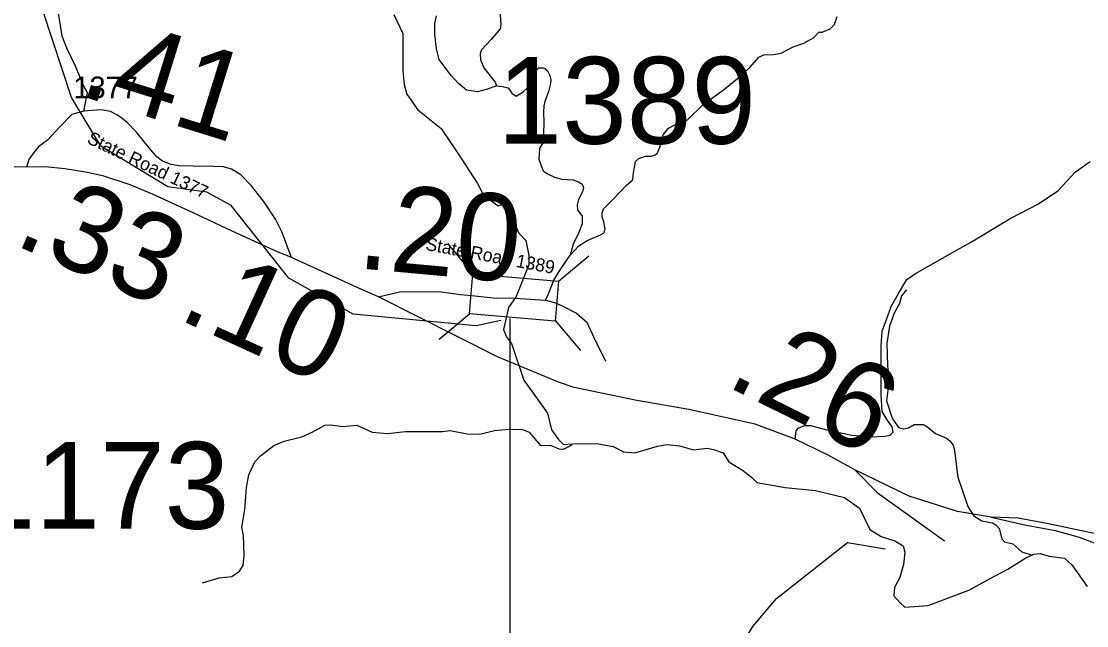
# Model space of a CAD drawing. Extents: x 1248089 to 1457196, y 820910 to 988753.
# Drawn here: x 1275167 to 1281298, y 901250 to 904729 of the extents above; entities that cross this region are included whole.
import ezdxf

# ---------------------------------------------------------------- set-up
doc = ezdxf.new("R2010")
doc.units = 0
for name, color, linetype in [('Exist Hydrographic Creek Single Shore', 7, 'Continuous'), ('Exist Hydrographic Misc Water Feature', 7, 'Continuous'), ('Exist Road Non-System Type 51', 7, 'Continuous'), ('Exist Road Primary US Attributed', 7, 'Continuous'), ('Exist Road Primary US Divided Attributed', 7, 'Continuous'), ('Exist Road Primary US Mileage Hundredths English Label', 7, 'Continuous'), ('Exist Road Secondary Structure Standard Bridge CELL', 7, 'Continuous'), ('Exist Road Secondary Structure Standard Bridge Number Label', 7, 'Continuous'), ('Exist Road Secondary Type 51 Attributed', 7, 'Continuous'), ('Exist Road Secondary Type 51 Label', 7, 'Continuous'), ('Prop GRAU CAT1 Cell', 7, 'Continuous'), ('Prop Lane Lines', 7, 'Continuous')]:
    doc.layers.add(name, color=color, linetype=linetype)

msp = doc.modelspace()

# ---------------------------------------------------------------- linework, layer by layer
at = {"layer": 'Exist Hydrographic Creek Single Shore'}
for points in [[(1277311.4, 904767.9), (1277362, 904659.5), (1277362, 904569.8), (1277362, 904442.6), (1277370.6, 904364.5), (1277385.1, 904309.6), (1277448.7, 904219.9), (1277583.2, 904111.5), (1277700.3, 903936.5), (1277792.8, 903794.8), (1277824.7, 903731.2), (1277911.4, 903667.6), (1277966.4, 903687.8), (1277998.2, 903650.2), (1277992.4, 903595.3), (1278030, 903508.5), (1278070.5, 903468), (1278087.8, 903381.3), (1278087.8, 903326.3), (1278014.1, 903145.6)], [(1278014.1, 903145.6), (1277970, 903081.3), (1277954.1, 903004.6), (1277941, 902954), (1277959.8, 902913.5), (1277988.8, 902874.5), (1278059.6, 902663.4), (1278195.5, 902472.5), (1278218.7, 902377.1), (1278259.1, 902320.7), (1278286.6, 902293.3), (1278338.7, 902296.1), (1278477.5, 902297.6), (1278572.9, 902281.7), (1278632.2, 902249.9), (1278697.3, 902244.1), (1278828.8, 902283.1), (1278883.8, 902291.8), (1278954.6, 902284.6), (1279035.6, 902261.4), (1279113.7, 902271.6), (1279149.8, 902264.3), (1279206.2, 902245.5), (1279238, 902193.5), (1279317.5, 902145.8), (1279368.2, 902105.3), (1279400, 902073.5), (1279563.4, 902046), (1279736.9, 902028.6), (1279904.6, 901986.7), (1279991.3, 901926), (1280050.6, 901803.1), (1280115, 901763.3), (1280194.5, 901737.3), (1280242.2, 901708.4), (1280250.9, 901673.7), (1280243.6, 901601.4), (1280223.4, 901526.2), (1280191.6, 901469.8), (1280187.3, 901422.1), (1280226.3, 901378.7), (1280250.9, 901355.6), (1280385.3, 901365.7), (1280619.6, 901453.9), (1280771.4, 901536.3), (1280844.4, 901574.6), (1280947.1, 901641.1), (1280994.8, 901661.4), (1281030.9, 901665.7), (1281083, 901649.8), (1281169.7, 901638.3), (1281213.1, 901599.2), (1281301.3, 901474.9)]]:
    msp.add_lwpolyline(points, dxfattribs=at)
at = {"layer": 'Exist Hydrographic Misc Water Feature'}
for points in [[(1277927, 903006.5), (1277784, 902976.5), (1277077, 903043.2), (1276707, 903250.8), (1276375, 903667.9), (1276234.9, 903746.2), (1276010.9, 903776.9), (1275624.9, 904011.2), (1275455.9, 904290.4), (1275292.9, 904786.1), (1275289.9, 904986.3), (1275228.9, 905230.5), (1275035.9, 905493.7), (1275010.9, 906186.9), (1275050.9, 906478.3), (1275001.9, 906830.5)], [(1280261.9, 903183.8), (1280233.1, 903149), (1280220, 903104.9), (1280190.6, 903049.8), (1280162.7, 902974), (1280148.4, 902876.6), (1280151, 902744.5), (1280161.2, 902667.9), (1280146.2, 902544.2), (1280177.8, 902443.5), (1280214.4, 902391.1), (1280244.2, 902382.2), (1280272.4, 902389.1), (1280304.9, 902408.2), (1280356.9, 902407), (1280376.8, 902398.5), (1280427.7, 902355.6), (1280491.1, 902329.7), (1280510.8, 902313.8), (1280530.2, 902288.7), (1280537.3, 902256.5), (1280555.7, 902104.4), (1280613.6, 901934.9), (1280648.3, 901881.7), (1280695.5, 901852.9), (1280755.4, 901842.6), (1280775.2, 901830.8), (1280794.7, 901809.8), (1280809.1, 901749.7), (1280824.8, 901732.9), (1280872.5, 901720.5), (1280925.4, 901675.1), (1280984.9, 901655)], [(1276209.7, 901496.3), (1276306.5, 901525.5), (1276378.7, 901532.3), (1276423.5, 901563.5), (1276444.3, 901596.7), (1276449.8, 901656.5), (1276446.5, 901768.9), (1276435.7, 901816.8), (1276454.1, 901916.6), (1276463.3, 902044.4), (1276477.1, 902117.9), (1276511, 902193.6), (1276543.9, 902228.2), (1276619.4, 902286.7), (1276680, 902311.7), (1276780.7, 902336.7), (1276841.4, 902363.5), (1276914.4, 902403.9), (1276946.5, 902406.4), (1277018.2, 902396.8), (1277098.5, 902403.5), (1277185.7, 902363.1), (1277273.5, 902356.4), (1277377.9, 902366.7), (1277590, 902367.4), (1277634.2, 902373.8), (1277733.8, 902353.7), (1277805.7, 902351.5), (1277890.3, 902373.6), (1277974.6, 902381.8), (1278050.6, 902379.5), (1278090.3, 902363.1), (1278152.5, 902289.6), (1278216.5, 902287.5), (1278260, 902266.9), (1278287.9, 902265.6), (1278336.7, 902290.8)], [(1277609.1, 897868.6), (1277810.1, 898245.4), (1277929.1, 898676.3), (1277944, 898942), (1277898.1, 899103.8), (1277947.1, 899411.3), (1278135.1, 899621), (1278197.1, 899738), (1278317, 899866.9), (1278512, 900004), (1278642, 900201.8), (1278826.1, 900588.8), (1279096, 900698.2), (1279182.1, 900798.2), (1279220.1, 900981.3), (1279376, 901244.1), (1279513.1, 901405.5), (1279922.1, 901728.9), (1280138.1, 901691.7)]]:
    msp.add_lwpolyline(points, dxfattribs=at)
at = {"layer": 'Exist Road Non-System Type 51'}
for points in [[(1275527.3, 904212.6), (1275534.5, 904250.5), (1275547.7, 904316.7), (1275525.6, 904358.7), (1275479.3, 904471.3), (1275428.6, 904575), (1275402.1, 904643.4), (1275388.9, 904729.5), (1275369, 904842.1), (1275371.2, 904926), (1275384.5, 904990), (1275375.6, 905043), (1275347, 905140.2), (1275333.7, 905215.2), (1275355.1, 905292.3)], [(1277901.1, 904358.2), (1277850.6, 904338.5), (1277792.8, 904323.4), (1277729.9, 904333.5), (1277682.1, 904371.2), (1277639.3, 904419.1), (1277571.4, 904509.7), (1277556.3, 904570.1), (1277546.3, 904653.1), (1277546.3, 904716.1), (1277556.3, 904761.4)], [(1277921.2, 904793.6), (1277926.2, 904708), (1277923.7, 904685.4), (1277870.9, 904625), (1277815.6, 904564.6), (1277808, 904544.4), (1277810.5, 904506.7), (1277828.1, 904461.4), (1277870.9, 904408.5), (1277893.5, 904378.3), (1277901.1, 904358.2)], [(1278183.8, 903123.9), (1278200.7, 903160.6), (1278230.9, 903238.6), (1278271.1, 903304), (1278326.5, 903382.1), (1278376.2, 903436.1), (1278424, 903466.3), (1278499.5, 903499), (1278522.1, 903511.6), (1278527.2, 903534.3), (1278519.6, 903574.6), (1278509.5, 903602.2), (1278509.5, 903627.4), (1278517.1, 903650.1), (1278574.9, 903708), (1278650.4, 903786), (1278685.6, 903816.2), (1278690.6, 903856.4), (1278700.7, 903921.9), (1278720.8, 903939.5), (1278758.5, 903952.1), (1278791.2, 903952.1), (1278813.9, 903959.6), (1278826.4, 903967.2), (1278841.5, 904004.9), (1278861.7, 904075.4), (1278891.8, 904113.2), (1278924.5, 904130.8), (1279000, 904161), (1279090.1, 904250.8), (1279208.3, 904333.9), (1279288.8, 904399.3), (1279359.2, 904462.3), (1279412, 904522.7), (1279439.7, 904535.2), (1279495, 904537.8), (1279540.3, 904545.3), (1279608.2, 904583.1), (1279671.1, 904603.2), (1279726.4, 904633.4), (1279756.6, 904666.1), (1279776.7, 904666.1), (1279822, 904686.3), (1279847.1, 904711.4), (1279862.2, 904756.7)], [(1277901.1, 904358.2), (1277936.3, 904353.2), (1277969, 904345.6), (1277989.1, 904315.4), (1278014, 904298.2), (1278054.3, 904323.3), (1278081.9, 904348.5), (1278099.6, 904358.6), (1278114.6, 904388.8), (1278127.2, 904429), (1278129.7, 904446.7), (1278144.8, 904461.8), (1278170, 904461.8), (1278180, 904456.7), (1278195.1, 904444.1), (1278207.7, 904416.4), (1278215.2, 904391.3), (1278212.7, 904371.1), (1278200.2, 904325.8), (1278180, 904268), (1278175, 904242.8), (1278172.5, 904205), (1278175, 904147.1), (1278172.5, 904081.7), (1278170, 904041.4), (1278170, 904033.9), (1278149.9, 903996.1), (1278144.8, 903935.7), (1278159.9, 903892.9), (1278170, 903867.8), (1278195.1, 903850.1), (1278235.4, 903832.5), (1278278.1, 903819.9), (1278343.5, 903817.4), (1278373.7, 903804.8), (1278393.8, 903792.3), (1278401.4, 903772.1), (1278396.3, 903747), (1278373.7, 903704.2), (1278366.1, 903672.2), (1278368.6, 903644.5), (1278393.7, 903606.8), (1278393.7, 903564), (1278373.6, 903508.6), (1278343.4, 903445.7), (1278326.5, 903382.1)], [(1279620.4, 902324.4), (1279625.2, 902371.5), (1279636.7, 902385.9), (1279673.9, 902403), (1279711.1, 902403), (1279799.8, 902377.3), (1279945.8, 902345.8), (1280060.3, 902337.2), (1280137.6, 902340), (1280166.2, 902345.8), (1280183.4, 902362.9), (1280177.7, 902394.4), (1280149, 902434.5), (1280120.4, 902483.2), (1280114.7, 902577.8), (1280114.7, 902861.3), (1280120.4, 902944.4), (1280143.3, 903007.4), (1280171.9, 903087.6), (1280214.9, 903162.1), (1280263.5, 903242.3), (1280312.2, 903276.7), (1280538.3, 903405.6), (1280635.6, 903460), (1280861, 903596), (1281021.3, 903679), (1281132.9, 903753.5), (1281233.1, 903862.4), (1281318.9, 903922.5)], [(1278279, 903091.2), (1278362.8, 903048.8), (1278420.6, 902996.5), (1278461.9, 902908.3), (1278528, 902773.3)], [(1279963.9, 902147.2), (1280092, 902016.9), (1280479.3, 901738.2)]]:
    msp.add_lwpolyline(points, dxfattribs=at)
at = {"layer": 'Exist Road Primary US Attributed'}
for points in [[(1275197.6, 903890.1), (1274815.2, 903897.5), (1274579.3, 903889.9), (1274374.8, 903884.6), (1274170.3, 903884.4), (1274082.7, 903884.6), (1273787.6, 903872.7), (1273678.3, 903878.1)], [(1276721.9, 903369.6), (1276640.7, 903402.9), (1276379.9, 903520.3), (1276181.6, 903615), (1275922.4, 903733.2), (1275794.3, 903788.4), (1275642.8, 903836.9), (1275583.4, 903851.9), (1275536.6, 903861.2), (1275418, 903880.1), (1275304, 903890.7), (1275197.6, 903890.1)], [(1277222.7, 903142.4), (1277099.9, 903196.2), (1276962.4, 903259), (1276721.9, 903369.6)], [(1280747.9, 901873.8), (1280554.3, 901907.8), (1280276.3, 901995.7), (1279963.9, 902147.2), (1279810.9, 902232), (1279620.4, 902324.4), (1279389.3, 902409.2), (1279008.2, 902494.1), (1278708.4, 902545.6), (1278349.2, 902621.3), (1278258.6, 902650.8), (1277907.2, 902797), (1277222.7, 903142.4)]]:
    msp.add_lwpolyline(points, dxfattribs=at)
at = {"layer": 'Exist Road Primary US Divided Attributed'}
for points in [[(1283596.7, 899546.8), (1283532.3, 899609.2), (1283427.7, 899715.2), (1283256.7, 899870.7), (1283112.3, 900026.5), (1283010.7, 900132.5), (1282787.7, 900372.7), (1282587.5, 900599.1), (1282428.3, 900776.3), (1282258, 900980), (1282131.5, 901126.2), (1282048.8, 901220.9), (1281958.2, 901322.4), (1281895.7, 901408.7), (1281837.9, 901463.3), (1281699, 901582.2), (1281588.1, 901660.9), (1281514.7, 901706.4), (1281410, 901750.9), (1281369.6, 901774.5), (1281305.4, 901787.4), (1281077.4, 901835.9), (1280904.1, 901867.7), (1280747.9, 901873.8)], [(1280747.9, 901873.8), (1280941.5, 901830.6), (1281116.5, 901797.3), (1281255.4, 901759.4), (1281341.3, 901726.1), (1281409.3, 901703.9), (1281492.8, 901657.1), (1281555.3, 901616.2), (1281624, 901555.7), (1281741.1, 901445.1), (1281830.1, 901351.9), (1282119.7, 901022.1), (1282150.3, 900990.6), (1282373.6, 900736.9), (1282423.6, 900676.3), (1282689, 900380.2), (1282920.2, 900112.8), (1283035.7, 899988.6), (1283199.7, 899821.2), (1283446.4, 899592.5), (1283547.1, 899491.8)]]:
    msp.add_lwpolyline(points, dxfattribs=at)
at = {"layer": 'Exist Road Secondary Structure Standard Bridge CELL'}
for p, q in [((1277619.8, 903449.3), (1277765.5, 903276.1)), ((1278259.3, 903232.4), (1278432.6, 903378.2)), ((1277572.4, 902899.7), (1277745.6, 903045.4)), ((1278239.9, 903006.9), (1278385.6, 902833.7))]:
    msp.add_line(p, q, dxfattribs=at)
msp.add_lwpolyline([(1277765.5, 903276.1), (1278259.4, 903233.5), (1278239.5, 903002.8), (1277745.6, 903045.4)], close=True, dxfattribs=at)
at = {"layer": 'Exist Road Secondary Structure Standard Bridge Number Label'}
msp.add_line((1277978.6, 903019), (1277978.6, 900286.3), dxfattribs=at)
at = {"layer": 'Exist Road Secondary Type 51 Attributed'}
for points in [[(1275980.1, 903924), (1275947.4, 903949.8), (1275900.5, 904002.8), (1275828.7, 904093.7), (1275778.7, 904143.7), (1275745.9, 904172.4), (1275716.2, 904189.9), (1275680.3, 904209.6), (1275627.2, 904220.2), (1275527.3, 904212.6), (1275458.6, 904192.9), (1275389, 904122), (1275317.2, 904045.5), (1275265.1, 904007.3), (1275239.3, 903974.6), (1275210, 903932.9), (1275197.6, 903890.1)], [(1276721.9, 903369.6), (1276666.4, 903517.9), (1276630.3, 903590), (1276565.8, 903686.2), (1276490.8, 903781.6), (1276429.9, 903846), (1276376.8, 903877.8), (1276330, 903891.4), (1276275.3, 903893), (1276156.6, 903894.5), (1276073.8, 903897.5), (1276028.6, 903904.3), (1275980.1, 903924)], [(1277222.7, 903142.4), (1277344, 903171.2), (1277570.6, 903173.3), (1277694, 903156.7), (1277759, 903150), (1277900.3, 903135.8)], [(1277900.3, 903135.8), (1277978, 903137.1), (1278183.8, 903123.9), (1278241.2, 903107.9), (1278279, 903091.2)]]:
    msp.add_lwpolyline(points, dxfattribs=at)

# ---------------------------------------------------------------- texts
at = {"layer": 'Exist Road Primary US Mileage Hundredths English Label'}
for s, rotation, p in [('.33', 336.64737, (1275114.6, 903447.1)), ('.10', 335.4189, (1276058.2, 903019.7)), ('.26', 333.46321, (1279211.5, 902635.2))]:
    msp.add_text(s, height=500, rotation=rotation, dxfattribs=at).set_placement(p)
at = {"layer": 'Exist Road Secondary Type 51 Label'}
for s, rotation, p in [('State Road 1377', 334.48043, (1275539.6, 904030.7)), ('State Road 1389', 349.35546, (1277489.3, 903413.5))]:
    msp.add_text(s, height=75, rotation=rotation, dxfattribs=at).set_placement(p)
at = {"layer": 'Prop GRAU CAT1 Cell'}
for s, rotation, p in [('.41', 342.73003, (1275486.4, 904306.3)), ('.20', 354.77163, (1277093.9, 903308.3))]:
    msp.add_text(s, height=500, rotation=rotation, dxfattribs=at).set_placement(p)
at = {"layer": 'Prop Lane Lines'}
for s, height, p in [('1389', 500, (1277907.5, 904024.1)), ('1377', 125, (1275466.4, 904286.2)), ('1173', 500, (1274876.7, 901807.5))]:
    msp.add_text(s, height=height, dxfattribs=at).set_placement(p)

doc.saveas('drawing.dxf')
